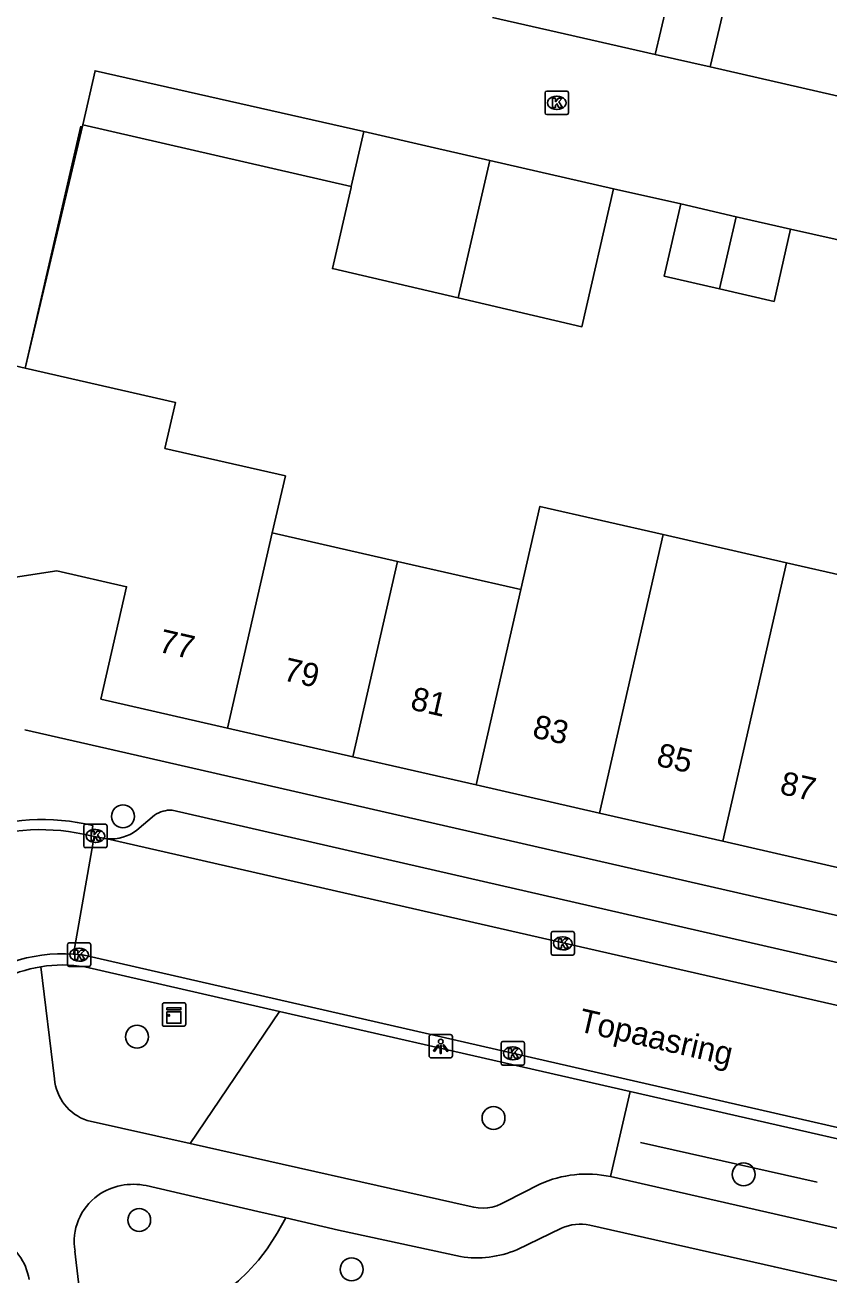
# Model space of a CAD drawing. Extents: x 159628 to 160723, y 388176 to 389416.
# Drawn here: x 160211.8 to 160246.2, y 388567 to 388620.5 of the extents above; entities that cross this region are included whole.
import ezdxf

# ---------------------------------------------------------------- set-up
doc = ezdxf.new("R2010")
doc.units = 0
for name, color, linetype in [('IMGEO_Boom', 7, 'Continuous'), ('IMGEO_Groenvoorziening', 7, 'Continuous'), ('IMGEO_Hek', 7, 'Continuous'), ('IMGEO_Kast', 7, 'Continuous'), ('IMGEO_Kolk', 7, 'Continuous'), ('IMGEO_Lichtpunt', 7, 'Continuous'), ('IMGEO_Muur', 7, 'Continuous'), ('IMGEO_Openbare_ruimte_label', 7, 'Continuous'), ('IMGEO_Pand', 7, 'Continuous'), ('IMGEO_Pand_nummerreeks', 7, 'Continuous'), ('IMGEO_Rijbaan_lokaal_open', 7, 'Continuous'), ('IMGEO_Voetpad_halfverhard', 7, 'Continuous'), ('IMGEO_Voetpad_open', 7, 'Continuous')]:
    doc.layers.add(name, color=color, linetype=linetype)

msp = doc.modelspace()

# ---------------------------------------------------------------- linework, layer by layer
at = {"layer": 'IMGEO_Boom'}
for centre in [(160216.023, 388586.635), (160216.622, 388577.211), (160231.863, 388573.736), (160242.555, 388571.323), (160216.716, 388569.371), (160225.797, 388567.262)]:
    msp.add_circle(centre, 0.489, dxfattribs=at)
at = {"layer": 'IMGEO_Groenvoorziening'}
for points in [[(160218.896, 388572.645), (160222.707, 388578.296)], [(160236.87, 388571.231), (160237.701, 388574.869)], [(160214.37, 388564.607), (160215.071, 388564.621), (160215.711, 388564.642), (160216.468, 388564.686), (160216.983, 388564.73), (160217.866, 388564.854), (160218.389, 388565.006), (160219.143, 388565.401), (160219.495, 388565.637), (160220.292, 388566.214), (160220.967, 388566.775), (160221.343, 388567.136), (160221.815, 388567.657), (160222.189, 388568.145), (160222.611, 388568.808), (160222.983, 388569.464)]]:
    msp.add_lwpolyline(points, dxfattribs=at)
at = {"layer": 'IMGEO_Hek'}
msp.add_lwpolyline([(160238.15, 388572.693), (160245.696, 388570.991)], dxfattribs=at)
at = {"layer": 'IMGEO_Kast'}
for p, q in [((160217.706, 388577.738), (160217.706, 388578.579)), ((160217.706, 388578.579), (160217.706, 388577.738)), ((160217.781, 388578.663), (160218.622, 388578.663)), ((160218.622, 388578.663), (160217.781, 388578.663)), ((160218.706, 388578.588), (160218.706, 388577.747)), ((160218.706, 388577.747), (160218.706, 388578.588)), ((160218.631, 388577.663), (160217.79, 388577.663)), ((160217.79, 388577.663), (160218.631, 388577.663))]:
    msp.add_line(p, q, dxfattribs=at)
for points in [[(160217.901, 388578.453), (160218.501, 388578.453), (160218.501, 388578.368), (160217.901, 388578.368), (160217.901, 388578.453)], [(160217.901, 388578.278), (160218.501, 388578.278), (160218.501, 388577.789), (160217.901, 388577.789), (160217.901, 388578.278)]]:
    msp.add_lwpolyline(points, dxfattribs=at)
msp.add_circle((160217.985, 388578.127), 0.0377, dxfattribs=at)
for centre, start, end in [((160217.784, 388578.585), 92.4484, 184.2845), ((160217.784, 388578.585), 92.4484, 184.2845), ((160218.628, 388578.585), 2.4484, 94.2845), ((160218.628, 388578.585), 2.4484, 94.2845), ((160217.784, 388577.741), 182.4484, 274.2845), ((160217.784, 388577.741), 182.4484, 274.2845), ((160218.628, 388577.741), 272.4484, 4.2845), ((160218.628, 388577.741), 272.4484, 4.2845)]:
    msp.add_arc(centre, 0.0779, start, end, dxfattribs=at)
at = {"layer": 'IMGEO_Kolk'}
for p, q in [((160234.066, 388616.726), (160234.066, 388617.578)), ((160234.141, 388617.652), (160234.993, 388617.652)), ((160235.067, 388617.578), (160235.067, 388616.726)), ((160234.554, 388617.432), (160234.579, 388617.432)), ((160234.993, 388616.652), (160234.141, 388616.652)), ((160234.577, 388616.872), (160234.552, 388616.872)), ((160214.344, 388585.371), (160214.344, 388586.223)), ((160214.419, 388586.297), (160215.271, 388586.297)), ((160214.832, 388586.077), (160214.857, 388586.077)), ((160215.345, 388586.223), (160215.345, 388585.371)), ((160214.855, 388585.517), (160214.83, 388585.517)), ((160215.271, 388585.297), (160214.419, 388585.297)), ((160213.722, 388581.22), (160214.574, 388581.22)), ((160234.323, 388580.779), (160234.323, 388581.631)), ((160234.398, 388581.705), (160235.25, 388581.705)), ((160234.811, 388581.485), (160234.836, 388581.485)), ((160235.324, 388581.631), (160235.324, 388580.779)), ((160213.647, 388580.294), (160213.647, 388581.146)), ((160214.135, 388581), (160214.16, 388581)), ((160214.648, 388581.146), (160214.648, 388580.294)), ((160235.25, 388580.705), (160234.398, 388580.705)), ((160234.834, 388580.925), (160234.809, 388580.925)), ((160214.574, 388580.22), (160213.722, 388580.22)), ((160214.158, 388580.44), (160214.133, 388580.44)), ((160232.187, 388576.075), (160232.187, 388576.927)), ((160232.262, 388577.001), (160233.114, 388577.001)), ((160233.188, 388576.927), (160233.188, 388576.075)), ((160232.675, 388576.781), (160232.7, 388576.781)), ((160233.114, 388576.001), (160232.262, 388576.001)), ((160232.698, 388576.221), (160232.673, 388576.221))]:
    msp.add_line(p, q, dxfattribs=at)
for points in [[(160234.066, 388616.726), (160234.066, 388617.578)], [(160234.141, 388617.652), (160234.993, 388617.652)], [(160235.067, 388617.578), (160235.067, 388616.726)], [(160234.387, 388617.352), (160234.51, 388617.352), (160234.51, 388617.201), (160234.64, 388617.352), (160234.804, 388617.352), (160234.658, 388617.201), (160234.811, 388616.952), (160234.659, 388616.952), (160234.574, 388617.116), (160234.51, 388617.049), (160234.51, 388616.952), (160234.387, 388616.952), (160234.387, 388617.352)], [(160234.993, 388616.652), (160234.141, 388616.652)], [(160214.344, 388585.371), (160214.344, 388586.223)], [(160214.419, 388586.297), (160215.271, 388586.297)], [(160215.345, 388586.223), (160215.345, 388585.371)], [(160214.665, 388585.997), (160214.788, 388585.997), (160214.788, 388585.846), (160214.918, 388585.997), (160215.082, 388585.997), (160214.936, 388585.846), (160215.089, 388585.597), (160214.937, 388585.597), (160214.852, 388585.761), (160214.788, 388585.694), (160214.788, 388585.597), (160214.665, 388585.597), (160214.665, 388585.997)], [(160215.271, 388585.297), (160214.419, 388585.297)], [(160213.722, 388581.22), (160214.574, 388581.22)], [(160234.323, 388580.779), (160234.323, 388581.631)], [(160234.398, 388581.705), (160235.25, 388581.705)], [(160234.644, 388581.405), (160234.767, 388581.405), (160234.767, 388581.254), (160234.897, 388581.405), (160235.061, 388581.405), (160234.915, 388581.254), (160235.068, 388581.005), (160234.916, 388581.005), (160234.831, 388581.169), (160234.767, 388581.102), (160234.767, 388581.005), (160234.644, 388581.005), (160234.644, 388581.405)], [(160235.324, 388581.631), (160235.324, 388580.779)], [(160213.647, 388580.294), (160213.647, 388581.146)], [(160213.968, 388580.92), (160214.091, 388580.92), (160214.091, 388580.769), (160214.221, 388580.92), (160214.385, 388580.92), (160214.239, 388580.769), (160214.392, 388580.52), (160214.24, 388580.52), (160214.155, 388580.684), (160214.091, 388580.617), (160214.091, 388580.52), (160213.968, 388580.52), (160213.968, 388580.92)], [(160214.648, 388581.146), (160214.648, 388580.294)], [(160235.25, 388580.705), (160234.398, 388580.705)], [(160214.574, 388580.22), (160213.722, 388580.22)], [(160232.187, 388576.075), (160232.187, 388576.927)], [(160232.262, 388577.001), (160233.114, 388577.001)], [(160233.188, 388576.927), (160233.188, 388576.075)], [(160232.508, 388576.701), (160232.631, 388576.701), (160232.631, 388576.55), (160232.761, 388576.701), (160232.925, 388576.701), (160232.779, 388576.55), (160232.932, 388576.301), (160232.78, 388576.301), (160232.695, 388576.465), (160232.631, 388576.398), (160232.631, 388576.301), (160232.508, 388576.301), (160232.508, 388576.701)], [(160233.114, 388576.001), (160232.262, 388576.001)]]:
    msp.add_lwpolyline(points, dxfattribs=at)
for centre, start, end in [((160234.143, 388617.576), 91.552, 178.448), ((160234.143, 388617.576), 91.552, 178.448), ((160234.991, 388617.576), 1.552, 88.448), ((160234.991, 388617.576), 1.552, 88.448), ((160234.143, 388616.728), 181.552, 268.448), ((160234.143, 388616.728), 181.552, 268.448), ((160234.991, 388616.728), 271.552, 358.448), ((160234.991, 388616.728), 271.552, 358.448), ((160214.421, 388586.221), 91.552, 178.448), ((160214.421, 388586.221), 91.552, 178.448), ((160215.269, 388586.221), 1.552, 88.448), ((160215.269, 388586.221), 1.552, 88.448), ((160214.421, 388585.373), 181.552, 268.448), ((160214.421, 388585.373), 181.552, 268.448), ((160215.269, 388585.373), 271.552, 358.448), ((160215.269, 388585.373), 271.552, 358.448), ((160213.724, 388581.144), 91.552, 178.448), ((160213.724, 388581.144), 91.552, 178.448), ((160214.572, 388581.144), 1.552, 88.448), ((160214.572, 388581.144), 1.552, 88.448), ((160234.4, 388581.629), 91.552, 178.448), ((160234.4, 388581.629), 91.552, 178.448), ((160235.248, 388581.629), 1.552, 88.448), ((160235.248, 388581.629), 1.552, 88.448), ((160234.4, 388580.781), 181.552, 268.448), ((160234.4, 388580.781), 181.552, 268.448), ((160235.248, 388580.781), 271.552, 358.448), ((160235.248, 388580.781), 271.552, 358.448), ((160213.724, 388580.296), 181.552, 268.448), ((160213.724, 388580.296), 181.552, 268.448), ((160214.572, 388580.296), 271.552, 358.448), ((160214.572, 388580.296), 271.552, 358.448), ((160232.264, 388576.925), 91.552, 178.448), ((160232.264, 388576.925), 91.552, 178.448), ((160233.112, 388576.925), 1.552, 88.448), ((160233.112, 388576.925), 1.552, 88.448), ((160232.264, 388576.077), 181.552, 268.448), ((160232.264, 388576.077), 181.552, 268.448), ((160233.112, 388576.077), 271.552, 358.448), ((160233.112, 388576.077), 271.552, 358.448)]:
    msp.add_arc(centre, 0.0765, start, end, dxfattribs=at)
for centre, major_axis, ratio, start_param, end_param in [((160234.553, 388617.152), (-0.387, 0.002), 0.722429, 4.712389, 7.853982), ((160234.578, 388617.152), (-0.39, 0.002), 0.717154, 1.570796, 4.712389), ((160214.831, 388585.797), (-0.387, 0.002), 0.722429, 4.712389, 7.853982), ((160214.856, 388585.797), (-0.39, 0.002), 0.717154, 1.570796, 4.712389), ((160234.81, 388581.205), (-0.387, 0.002), 0.722429, 4.712389, 7.853982), ((160234.835, 388581.205), (-0.39, 0.002), 0.717154, 1.570796, 4.712389), ((160214.134, 388580.72), (-0.387, 0.002), 0.722429, 4.712389, 7.853982), ((160214.159, 388580.72), (-0.39, 0.002), 0.717154, 1.570796, 4.712389), ((160232.674, 388576.501), (-0.387, 0.002), 0.722429, 4.712389, 7.853982), ((160232.699, 388576.501), (-0.39, 0.002), 0.717154, 1.570796, 4.712389)]:
    msp.add_ellipse(centre, major_axis=major_axis, ratio=ratio, start_param=start_param, end_param=end_param, dxfattribs=at)
at = {"layer": 'IMGEO_Lichtpunt'}
for p, q in [((160229.108, 388577.207), (160229.108, 388576.4)), ((160229.108, 388577.207), (160229.108, 388576.4)), ((160230.01, 388577.302), (160229.202, 388577.302)), ((160230.01, 388577.302), (160229.202, 388577.302)), ((160230.104, 388576.4), (160230.104, 388577.207)), ((160230.104, 388576.4), (160230.104, 388577.207)), ((160229.202, 388576.306), (160230.01, 388576.306)), ((160229.202, 388576.306), (160230.01, 388576.306))]:
    msp.add_line(p, q, dxfattribs=at)
for points in [[(160229.482, 388576.871), (160229.521, 388576.843), (160229.333, 388576.581), (160229.295, 388576.608), (160229.482, 388576.871)], [(160229.584, 388576.823), (160229.631, 388576.823), (160229.631, 388576.501), (160229.584, 388576.501), (160229.584, 388576.823)], [(160229.694, 388576.843), (160229.732, 388576.87), (160229.919, 388576.608), (160229.88, 388576.58), (160229.694, 388576.843)]]:
    msp.add_lwpolyline(points, dxfattribs=at)
msp.add_circle((160229.607, 388577.005), 0.0994, dxfattribs=at)
for centre, start, end in [((160229.202, 388577.207), 90, 180), ((160229.202, 388577.207), 90, 180), ((160230.01, 388577.207), 0, 90), ((160230.01, 388577.207), 0, 90), ((160229.202, 388576.4), 180, 270), ((160229.202, 388576.4), 180, 270), ((160230.01, 388576.4), 270, 0), ((160230.01, 388576.4), 270, 360)]:
    msp.add_arc(centre, 0.0946, start, end, dxfattribs=at)
at = {"layer": 'IMGEO_Muur'}
msp.add_lwpolyline([(160214.226, 388616.158), (160211.841, 388605.805)], dxfattribs=at)
at = {"layer": 'IMGEO_Pand'}
for points in [[(160239.503, 388622.316), (160238.776, 388619.221)], [(160239.503, 388622.316), (160241.847, 388621.771), (160241.13, 388618.685)], [(160238.776, 388619.221), (160234.898, 388620.101), (160231.822, 388620.799)], [(160241.13, 388618.685), (160238.776, 388619.221)], [(160214.302, 388616.211), (160214.833, 388618.527), (160226.318, 388615.923)], [(160214.302, 388616.211), (160225.781, 388613.579)], [(160225.781, 388613.579), (160226.318, 388615.923)], [(160226.318, 388615.923), (160229.335, 388615.231), (160231.703, 388614.688)], [(160230.354, 388608.813), (160231.703, 388614.688)], [(160231.703, 388614.688), (160236.991, 388613.476)], [(160225.781, 388613.579), (160225.771, 388613.535), (160224.975, 388610.065), (160230.354, 388608.813)], [(160236.991, 388613.476), (160235.644, 388607.578), (160230.354, 388608.813)], [(160241.53, 388609.194), (160239.162, 388609.736), (160239.867, 388612.826)], [(160239.867, 388612.826), (160242.239, 388612.283)], [(160241.53, 388609.194), (160242.239, 388612.283)], [(160242.239, 388612.283), (160244.562, 388611.752)], [(160244.562, 388611.752), (160243.857, 388608.662), (160241.53, 388609.194)], [(160209.929, 388606.242), (160211.841, 388605.805)], [(160211.841, 388605.805), (160218.264, 388604.336), (160217.816, 388602.375), (160222.965, 388601.198), (160222.405, 388598.764)], [(160233.034, 388596.335), (160233.849, 388599.892), (160239.117, 388598.688)], [(160222.405, 388598.764), (160220.485, 388590.413)], [(160222.405, 388598.764), (160227.765, 388597.539)], [(160239.117, 388598.688), (160236.388, 388586.777)], [(160239.117, 388598.688), (160244.395, 388597.482)], [(160225.847, 388589.187), (160227.765, 388597.539)], [(160227.765, 388597.539), (160233.034, 388596.335)], [(160244.395, 388597.482), (160241.662, 388585.571)], [(160244.395, 388597.482), (160249.663, 388596.277)], [(160220.485, 388590.413), (160215.078, 388591.65), (160216.177, 388596.453), (160213.197, 388597.136), (160211.057, 388596.802)], [(160233.034, 388596.335), (160231.122, 388587.981)], [(160225.847, 388589.187), (160220.485, 388590.413)], [(160231.122, 388587.981), (160225.847, 388589.187)], [(160236.388, 388586.777), (160231.122, 388587.981)], [(160241.662, 388585.571), (160236.388, 388586.777)], [(160246.938, 388584.364), (160241.662, 388585.571)]]:
    msp.add_lwpolyline(points, dxfattribs=at)
at = {"layer": 'IMGEO_Rijbaan_lokaal_open'}
for points in [[(160260.902, 388614.163), (160241.13, 388618.685)], [(160211.841, 388605.805), (160214.302, 388616.211)], [(160236.991, 388613.476), (160239.867, 388612.826)], [(160244.562, 388611.752), (160247.418, 388611.101)], [(160214.792, 388585.778), (160213.9, 388580.744)], [(160214.657, 388585.801), (160214.792, 388585.778)], [(160215.35, 388585.681), (160214.792, 388585.778)], [(160215.35, 388585.681), (160290.55, 388568.508)], [(160213.9, 388580.744), (160214.368, 388580.694), (160289.861, 388563.423)]]:
    msp.add_lwpolyline(points, dxfattribs=at)
for centre, radius, start, end in [((160212.479, 388577.032), 9.036, 76.0524, 109.177), ((160213.433, 388574.21), 6.55, 85.9157, 132.7028)]:
    msp.add_arc(centre, radius, start, end, dxfattribs=at)
at = {"layer": 'IMGEO_Voetpad_halfverhard'}
for points in [[(160213.096, 388575.408), (160212.512, 388580.206)], [(160218.896, 388572.645), (160214.493, 388573.633)], [(160230.818, 388569.971), (160218.896, 388572.645)], [(160253.481, 388567.436), (160236.87, 388571.231)], [(160222.983, 388569.464), (160221.782, 388569.741), (160217.015, 388570.843)], [(160233.842, 388570.904), (160232.365, 388570.157)], [(160222.983, 388569.464), (160225.233, 388568.944), (160230.453, 388567.809)], [(160232.864, 388568.1), (160234.773, 388569.027)], [(160235.977, 388569.156), (160243.87, 388567.364), (160252.891, 388565.318)], [(160213.971, 388568.039), (160214.28, 388565.383), (160214.37, 388564.607)]]:
    msp.add_lwpolyline(points, dxfattribs=at)
for centre, radius, start, end in [((160215.133, 388575.574), 2.044, 184.6597, 251.7488), ((160235.851, 388566.482), 4.857, 77.8924, 114.4348), ((160216.462, 388568.258), 2.643, 77.9267, 124.864), ((160216.366, 388568.451), 2.43, 125.6039, 189.7711), ((160231.393, 388571.717), 1.839, 251.7856, 301.9262), ((160235.584, 388567.144), 2.05, 78.9386, 113.2924), ((160209.581, 388566.423), 2.464, 9.5899, 62.2413), ((160231.144, 388572.215), 4.46, 261.085, 292.6793)]:
    msp.add_arc(centre, radius, start, end, dxfattribs=at)
at = {"layer": 'IMGEO_Voetpad_open'}
for points in [[(160211.827, 388590.336), (160215.64, 388589.463), (160292.953, 388571.772)], [(160217.374, 388586.685), (160216.613, 388586.048)], [(160289.086, 388570.633), (160218.131, 388586.903)], [(160214.74, 388586.243), (160214.657, 388585.801)], [(160222.707, 388578.296), (160214.389, 388580.197)], [(160222.707, 388578.296), (160237.701, 388574.869)], [(160237.701, 388574.869), (160254.312, 388571.072)]]:
    msp.add_lwpolyline(points, dxfattribs=at)
for centre, radius, start, end in [((160218.082, 388585.65), 1.254, 87.7601, 124.3705), ((160212.564, 388577.163), 9.337, 76.5208, 110.0195), ((160215.526, 388587.431), 1.759, 264.2511, 308.1543), ((160213.482, 388574.355), 5.93, 99.4132, 117.4956), ((160213.424, 388574.631), 5.649, 80.1626, 99.288)]:
    msp.add_arc(centre, radius, start, end, dxfattribs=at)

# ---------------------------------------------------------------- texts
at = {"layer": 'IMGEO_Openbare_ruimte_label'}
msp.add_text('Topaasring', height=1, rotation=347.117, dxfattribs=at).set_placement((160235.441, 388577.454))
at = {"layer": 'IMGEO_Pand_nummerreeks'}
for s, rotation, p in [('77', 347.1199, (160217.498, 388593.681)), ('79', 347.1199, (160222.826, 388592.463)), ('81', 347.119, (160228.263, 388591.219)), ('83', 347.119, (160233.481, 388590.026)), ('85', 347.119, (160238.782, 388588.814)), ('87', 347.119, (160244.056, 388587.608))]:
    msp.add_text(s, height=1, rotation=rotation, dxfattribs=at).set_placement(p)

doc.saveas('drawing.dxf')
